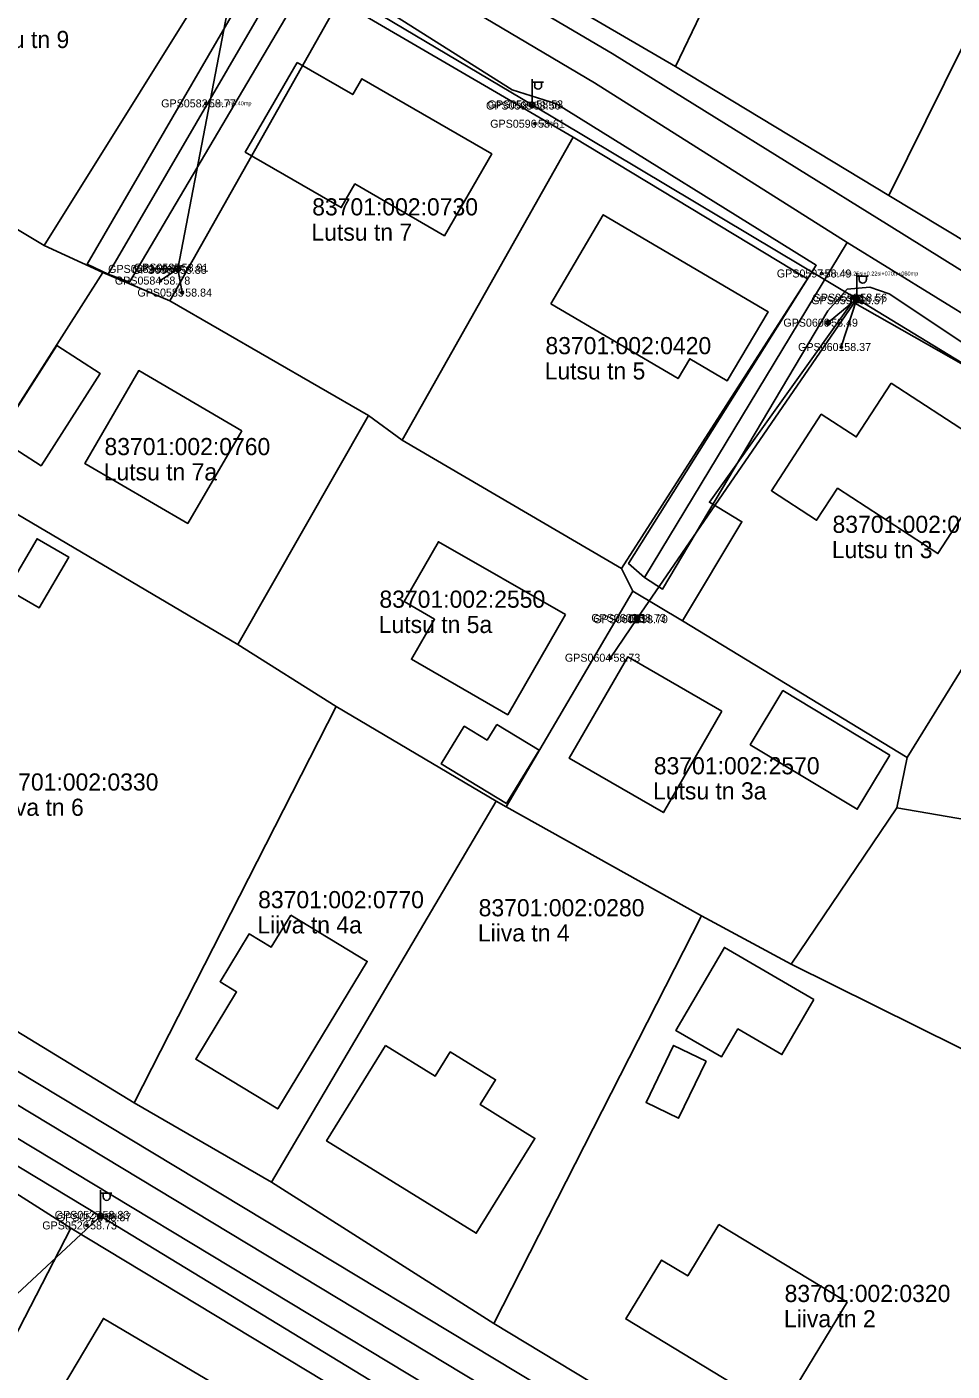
# Model space of a CAD drawing. Extents: x 580119 to 583377, y 6518915 to 6520820.
# Drawn here: x 582028.7 to 582109.6, y 6520100.4 to 6520218 of the extents above; entities that cross this region are included whole.
import ezdxf

# ---------------------------------------------------------------- set-up
doc = ezdxf.new("R2010")
doc.units = 0
for name, color, linetype in [('ELRAJATISMP', 7, 'Continuous'), ('Hoone Elu- või ühiskondlik hoone', 7, 'Continuous'), ('Hoone Kõrval- või tootmishoone', 7, 'Continuous'), ('L_AADRESS', 7, 'Continuous'), ('MAAMUDEL', 7, 'Continuous'), ('MOOTKORG-EH2000', 7, 'Continuous'), ('MOOTMPUNKT', 7, 'Continuous'), ('MOOTNR', 7, 'Continuous'), ('MPOHULIIN', 7, 'Continuous'), ('PIIR', 7, 'Continuous'), ('POST', 7, 'Continuous'), ('Rippe kõrgus', 7, 'Continuous'), ('SIRAJATIS', 7, 'Continuous'), ('Tee Liiklusala', 7, 'Continuous'), ('Tee Tänav Kruuskate', 7, 'Continuous'), ('Tee Tänav Püsikate', 7, 'Continuous'), ('TUNNUS', 7, 'Continuous')]:
    doc.layers.add(name, color=color, linetype=linetype)

msp = doc.modelspace()

# ---------------------------------------------------------------- linework, layer by layer
at = {"layer": 'ELRAJATISMP'}
for p, q in [((582081.93, 6520166.55), (582081.93, 6520165.95)), ((582082.2, 6520166.55), (582082.2, 6520165.95))]:
    msp.add_line(p, q, dxfattribs=at)
msp.add_lwpolyline([(582081.47, 6520166.55), (582082.66, 6520166.55), (582082.66, 6520165.95), (582081.47, 6520165.95)], close=True, dxfattribs=at)
at = {"layer": 'Hoone Elu- või ühiskondlik hoone'}
for points in [[(582052.34, 6520214.89), (582057.19, 6520212.08), (582058, 6520213.47), (582069.36, 6520206.89), (582065.22, 6520199.73), (582057.39, 6520204.27), (582056.19, 6520202.19), (582047.8, 6520207.05)], [(582074.52, 6520193.78), (582079.11, 6520201.57), (582093.52, 6520193.08), (582089.96, 6520187.04), (582086.68, 6520188.97), (582085.65, 6520187.23)], [(582047.49, 6520182.68), (582042.77, 6520174.57), (582033.76, 6520179.81), (582038.48, 6520187.93)], [(582104.3, 6520186.83), (582113.98, 6520180.53), (582108.38, 6520171.93), (582099.6, 6520177.65), (582097.77, 6520174.84), (582093.81, 6520177.43), (582098.18, 6520184.12), (582101.23, 6520182.13)], [(582075.8, 6520166.59), (582070.76, 6520157.83), (582062.33, 6520162.68), (582064.35, 6520166.19), (582061.68, 6520167.73), (582064.69, 6520172.97)], [(582089.49, 6520158.14), (582084.37, 6520149.28), (582076.14, 6520154.03), (582081.27, 6520162.9)], [(582051.78, 6520140.31), (582058.46, 6520136.25), (582050.63, 6520123.35), (582043.47, 6520127.7), (582047.04, 6520133.59), (582045.59, 6520134.47), (582048.13, 6520138.66), (582050.06, 6520137.49)], [(582060.05, 6520128.9), (582064.4, 6520126.21), (582065.72, 6520128.34), (582069.69, 6520125.9), (582068.35, 6520123.73), (582073.13, 6520120.77), (582068, 6520112.47), (582054.91, 6520120.55)], [(582089.22, 6520113.24), (582100.44, 6520106.44), (582094.59, 6520096.79), (582081.08, 6520104.98), (582084.21, 6520110.13), (582086.5, 6520108.74)], [(582044.92, 6520099.4), (582038.96, 6520089.29), (582034.07, 6520092.18), (582035.44, 6520094.5), (582030.78, 6520097.25), (582035.38, 6520105.03)]]:
    msp.add_lwpolyline(points, close=True, dxfattribs=at)
at = {"layer": 'Hoone Kõrval- või tootmishoone'}
for points in [[(582026.13, 6520182.05), (582031.31, 6520190.12), (582035.11, 6520187.68), (582029.93, 6520179.61)], [(582027.01, 6520168.8), (582029.59, 6520173.23), (582032.36, 6520171.62), (582029.78, 6520167.19)], [(582104.18, 6520154.31), (582101.33, 6520149.57), (582091.97, 6520155.21), (582094.82, 6520159.94)], [(582069.79, 6520156.98), (582073.49, 6520154.73), (582070.64, 6520150.06), (582064.94, 6520153.53), (582066.95, 6520156.82), (582068.94, 6520155.61)], [(582097.54, 6520132.92), (582094.74, 6520128.11), (582090.88, 6520130.35), (582089.45, 6520127.9), (582085.47, 6520130.21), (582089.7, 6520137.48)], [(582088.11, 6520127.53), (582085.7, 6520122.53), (582082.86, 6520123.9), (582085.26, 6520128.9)]]:
    msp.add_lwpolyline(points, close=True, dxfattribs=at)
at = {"layer": 'MOOTMPUNKT'}
for centre in [(582044.36, 6520211.31), (582072.77, 6520211.12), (582072.99, 6520211.22), (582073.14, 6520209.53), (582041.97, 6520196.94), (582039.72, 6520196.83), (582040.38, 6520195.81), (582041.82, 6520196.75), (582098.21, 6520196.43), (582042.28, 6520194.76), (582101.22, 6520194.09), (582101.33, 6520194.31), (582098.78, 6520192.13), (582099.93, 6520190), (582081.98, 6520166.3), (582082.15, 6520166.19), (582079.74, 6520162.82), (582035.05, 6520114.08), (582035.22, 6520113.88), (582033.96, 6520113.16)]:
    msp.add_circle(centre, 0.1, dxfattribs=at)
at = {"layer": 'MPOHULIIN'}
for p, q in [((582041.9, 6520196.84), (582039.72, 6520196.83)), ((582082.06, 6520166.25), (582101.28, 6520194.2)), ((582101.28, 6520194.2), (582099.93, 6520190))]:
    msp.add_line(p, q, dxfattribs=at)
for points in [[(582050.23, 6520344.28), (582083.18, 6520324.14), (582123.42, 6520299.31), (582167.33, 6520272.28), (582157.06, 6520224.19), (582147.76, 6520176.08), (582125.26, 6520179.6), (582101.28, 6520194.2)], [(582101.28, 6520194.2), (582072.88, 6520211.17), (582047.56, 6520226.26), (582064.89, 6520252.12), (582067.51, 6520255.55)], [(582074.17, 6520090.2), (582035.13, 6520113.98), (581994.07, 6520138.74), (581958.9, 6520159.67), (581929.45, 6520177.38), (581899.05, 6520195.29), (581871.11, 6520211.35), (581850.55, 6520223.51), (581830.36, 6520235.9)], [(582047.56, 6520226.26), (582041.9, 6520196.84), (582040.38, 6520195.81)], [(582035.13, 6520113.98), (582016.68, 6520096.8), (582017.06, 6520099.34)]]:
    msp.add_lwpolyline(points, dxfattribs=at)
at = {"layer": 'PIIR'}
for points in [[(582058.52, 6520230.22), (582073.96, 6520257.21), (582098.86, 6520242.4), (582097.81, 6520240.35), (582085.43, 6520214.53)], [(582085.43, 6520214.53), (582097.81, 6520240.35), (582116.98, 6520229.44), (582115.43, 6520226.17), (582104.08, 6520203.24)], [(582026.75, 6520237.66), (582046.99, 6520225.8), (582030.2, 6520198.89), (582010.72, 6520210.54)], [(582104.08, 6520203.24), (582115.43, 6520226.17), (582150.31, 6520206.07), (582144.5, 6520178.9)], [(582056, 6520220.29), (582076.48, 6520208.35), (582061.53, 6520181.85), (582058.56, 6520184.01), (582041.21, 6520194.04)], [(582010.72, 6520210.54), (582030.2, 6520198.89), (582035.33, 6520196.52), (582023.47, 6520177.94), (581999.63, 6520191.97)], [(582076.48, 6520208.35), (582096.96, 6520195.96), (582080.69, 6520170.63), (582061.53, 6520181.85)], [(582035.33, 6520196.52), (582041.21, 6520194.04), (582058.56, 6520184.01), (582047.13, 6520163.97), (582023.47, 6520177.94)], [(582100.91, 6520193.95), (582122.69, 6520181.59), (582105.68, 6520154.1), (582086.03, 6520166.05), (582091.24, 6520174.72), (582088.4, 6520176.42)], [(582047.13, 6520163.97), (582058.56, 6520184.01), (582061.53, 6520181.85), (582080.69, 6520170.63), (582081.69, 6520168.64), (582070.63, 6520149.78), (582069.75, 6520150.27), (582055.76, 6520158.54)], [(582122.69, 6520181.59), (582141.59, 6520169.6), (582136.81, 6520144.18), (582104.8, 6520149.68), (582105.68, 6520154.1)], [(582023.47, 6520177.94), (582047.13, 6520163.97), (582055.76, 6520158.54), (582038.07, 6520123.88), (582006.04, 6520143.43)], [(582070.63, 6520149.78), (582081.69, 6520168.64), (582086.03, 6520166.05), (582105.68, 6520154.1), (582104.8, 6520149.68), (582095.55, 6520136.02), (582087.7, 6520140.23)], [(582038.07, 6520123.88), (582055.76, 6520158.54), (582069.75, 6520150.27), (582050.1, 6520116.94)], [(582069.75, 6520150.27), (582070.63, 6520149.78), (582087.7, 6520140.23), (582069.55, 6520104.59), (582050.1, 6520116.94)], [(582104.8, 6520149.68), (582136.81, 6520144.18), (582132.28, 6520117.79), (582095.55, 6520136.02)], [(582087.7, 6520140.23), (582095.55, 6520136.02), (582132.28, 6520117.79), (582123.3, 6520072.1), (582069.55, 6520104.59)], [(581982.47, 6520096.79), (582001.15, 6520132.88), (582032.54, 6520112.93), (582014.86, 6520078.65), (581991.36, 6520091.45)], [(582014.86, 6520078.65), (582032.54, 6520112.93), (582064.17, 6520093.83), (582047.03, 6520060.45), (582046.31, 6520060.89), (582020.31, 6520075.42)]]:
    msp.add_lwpolyline(points, close=True, dxfattribs=at)
for points in [[(582058.52, 6520230.22), (582085.43, 6520214.53), (582104.08, 6520203.24), (582144.5, 6520178.9), (582141.59, 6520169.6), (582122.69, 6520181.59), (582100.91, 6520193.95), (582088.4, 6520176.42), (582091.24, 6520174.72), (582086.03, 6520166.05), (582081.69, 6520168.64), (582080.69, 6520170.63), (582096.96, 6520195.96), (582076.48, 6520208.35), (582056, 6520220.29), (582041.21, 6520194.04), (582035.33, 6520196.52), (582030.2, 6520198.89), (582046.99, 6520225.8)], [(581942.75, 6520182.07), (581974.77, 6520162.07), (582006.04, 6520143.43), (582038.07, 6520123.88), (582050.1, 6520116.94), (582069.55, 6520104.59), (582123.3, 6520072.1), (582120.68, 6520059.28), (582096.36, 6520074.44), (582064.17, 6520093.83), (582032.54, 6520112.93), (582001.15, 6520132.88), (581968.64, 6520151.74), (581937.09, 6520170.6)]]:
    msp.add_lwpolyline(points, dxfattribs=at)
at = {"layer": 'POST'}
for p, q in [((582072.88, 6520211.42), (582072.88, 6520213.42)), ((582072.88, 6520213.17), (582073.88, 6520213.17)), ((582073.11, 6520212.85), (582073.11, 6520213.17)), ((582073.72, 6520212.85), (582073.72, 6520213.17)), ((582072.88, 6520211.17), (582072.88, 6520211.17)), ((582101.28, 6520194.45), (582101.28, 6520196.45)), ((582101.28, 6520196.2), (582102.28, 6520196.2)), ((582101.5, 6520195.88), (582101.5, 6520196.2)), ((582102.12, 6520195.88), (582102.12, 6520196.2)), ((582101.28, 6520194.2), (582101.28, 6520194.2)), ((582035.13, 6520114.23), (582035.13, 6520116.23)), ((582035.13, 6520115.98), (582036.13, 6520115.98)), ((582035.36, 6520115.66), (582035.36, 6520115.98)), ((582035.97, 6520115.66), (582035.97, 6520115.98)), ((582035.13, 6520113.98), (582035.13, 6520113.98))]:
    msp.add_line(p, q, dxfattribs=at)
for points in [[(582041.9, 6520196.84), (582042.28, 6520194.76)], [(582098.78, 6520192.13), (582101.28, 6520194.2)], [(582079.74, 6520162.82), (582082.06, 6520166.25)]]:
    msp.add_lwpolyline(points, dxfattribs=at)
for centre, radius in [((582072.88, 6520211.17), 0.25), ((582041.9, 6520196.84), 0.25), ((582042.28, 6520194.76), 0.125), ((582042.28, 6520194.76), 0.105), ((582042.28, 6520194.76), 0.0851), ((582042.28, 6520194.76), 0.0651), ((582042.28, 6520194.76), 0.0451), ((582042.28, 6520194.76), 0.0251), ((582042.28, 6520194.76), 0.00511), ((582101.28, 6520194.2), 0.25), ((582098.78, 6520192.13), 0.2), ((582082.06, 6520166.25), 0.25), ((582079.74, 6520162.82), 0.125), ((582079.74, 6520162.82), 0.105), ((582079.74, 6520162.82), 0.0851), ((582079.74, 6520162.82), 0.0651), ((582079.74, 6520162.82), 0.0451), ((582079.74, 6520162.82), 0.0251), ((582079.74, 6520162.82), 0.00511), ((582035.13, 6520113.98), 0.25)]:
    msp.add_circle(centre, radius, dxfattribs=at)
for centre in [(582073.41, 6520212.85), (582101.81, 6520195.88), (582035.67, 6520115.66)]:
    msp.add_arc(centre, 0.306, 180, 0, dxfattribs=at)
at = {"layer": 'SIRAJATIS'}
msp.add_lwpolyline([(582100.78, 6520194.5), (582101.78, 6520194.5), (582101.78, 6520193.9), (582100.78, 6520193.9)], close=True, dxfattribs=at)
for centre, radius in [((582101.08, 6520194.2), 0.0304), ((582101.08, 6520194.2), 0.029), ((582101.08, 6520194.2), 0.0277), ((582101.08, 6520194.2), 0.0263), ((582101.08, 6520194.2), 0.0249), ((582101.08, 6520194.2), 0.0236), ((582101.08, 6520194.2), 0.0222), ((582101.08, 6520194.2), 0.0209), ((582101.08, 6520194.2), 0.0195), ((582101.08, 6520194.2), 0.0181), ((582101.08, 6520194.2), 0.0168), ((582101.08, 6520194.2), 0.0154), ((582101.08, 6520194.2), 0.014), ((582101.08, 6520194.2), 0.0127), ((582101.08, 6520194.2), 0.0113), ((582101.08, 6520194.2), 0.00996), ((582101.08, 6520194.2), 0.0086), ((582101.08, 6520194.2), 0.00724), ((582101.08, 6520194.2), 0.00587), ((582101.08, 6520194.2), 0.00451), ((582101.08, 6520194.2), 0.00315), ((582101.08, 6520194.2), 0.00179), ((582101.08, 6520194.2), 0.000426), ((582101.48, 6520194.2), 0.0304), ((582101.48, 6520194.2), 0.029), ((582101.48, 6520194.2), 0.0277), ((582101.48, 6520194.2), 0.0263), ((582101.48, 6520194.2), 0.0249), ((582101.48, 6520194.2), 0.0236), ((582101.48, 6520194.2), 0.0222), ((582101.48, 6520194.2), 0.0209), ((582101.48, 6520194.2), 0.0195), ((582101.48, 6520194.2), 0.0181), ((582101.48, 6520194.2), 0.0168), ((582101.48, 6520194.2), 0.0154), ((582101.48, 6520194.2), 0.014), ((582101.48, 6520194.2), 0.0127), ((582101.48, 6520194.2), 0.0113), ((582101.48, 6520194.2), 0.00996), ((582101.48, 6520194.2), 0.0086), ((582101.48, 6520194.2), 0.00724), ((582101.48, 6520194.2), 0.00587), ((582101.48, 6520194.2), 0.00451), ((582101.48, 6520194.2), 0.00315), ((582101.48, 6520194.2), 0.00179), ((582101.48, 6520194.2), 0.000426)]:
    msp.add_circle(centre, radius, dxfattribs=at)
at = {"layer": 'Tee Liiklusala'}
for points in [[(582058.8, 6520228.08), (582079.9, 6520215.68), (582104.12, 6520200.62), (582143.46, 6520176.14), (582146.42, 6520174.77), (582148.67, 6520175.11), (582150.61, 6520176.42), (582160.83, 6520229.13)], [(582052, 6520219.95), (582037.68, 6520195.66), (582035.8, 6520196.38), (582033.96, 6520197.24), (582049.88, 6520224.64)], [(582130.29, 6520079.43), (582138.27, 6520117.89), (582141.26, 6520131.98), (582147.37, 6520160.79), (582145.45, 6520165.52), (582144.5, 6520167.39), (582142.4, 6520169.64), (582132.42, 6520176.08), (582124.85, 6520180.87), (582104.13, 6520194.65), (582102.42, 6520195.24), (582100.43, 6520195.05), (582098.76, 6520193.16), (582084.3, 6520168.83), (582082.71, 6520169.84), (582081.32, 6520171.06), (582097.74, 6520197.15), (582075.02, 6520211.28), (582071.14, 6520212.49), (582056.49, 6520221.77)], [(581909.94, 6520197.81), (581951.81, 6520172.47), (581995.76, 6520145.99), (582073.57, 6520099.11)], [(582070.63, 6520094.99), (581993.18, 6520141.71), (581949.23, 6520168.19), (581913.19, 6520190.06)]]:
    msp.add_lwpolyline(points, dxfattribs=at)
at = {"layer": 'Tee Tänav Kruuskate'}
for points in [[(582035.8, 6520196.38), (582053.97, 6520227.58)], [(582100.43, 6520199.13), (582082.71, 6520169.84)]]:
    msp.add_lwpolyline(points, dxfattribs=at)
at = {"layer": 'Tee Tänav Püsikate'}
for points in [[(582053.97, 6520227.58), (582078.35, 6520213.11), (582100.43, 6520199.13)], [(582100.43, 6520199.13), (582139.23, 6520175.24), (582144.09, 6520172.24), (582152.59, 6520168.14)], [(581904.38, 6520197.95), (581914.45, 6520192.22), (581950.52, 6520170.33), (581994.47, 6520143.85), (582121.99, 6520066.88), (582130.06, 6520062.7)]]:
    msp.add_lwpolyline(points, dxfattribs=at)

# ---------------------------------------------------------------- texts
at = {"layer": 'L_AADRESS'}
for s, p in [('Lutsu tn 9', (582023.59, 6520216.15)), ('Lutsu tn 7', (582053.58, 6520199.3)), ('Lutsu tn 5', (582073.98, 6520187.16)), ('Lutsu tn 7a', (582035.41, 6520178.33)), ('Lutsu tn 3', (582099.1, 6520171.53)), ('Lutsu tn 5a', (582059.47, 6520164.98)), ('Lutsu tn 3a', (582083.46, 6520150.42)), ('Liiva tn 6', (582025.64, 6520148.99)), ('Liiva tn 4a', (582048.85, 6520138.7)), ('Liiva tn 4', (582068.14, 6520138)), ('Liiva tn 2', (582094.91, 6520104.25))]:
    msp.add_text(s, height=1.5, dxfattribs=at).set_placement(p)
at = {"layer": 'MAAMUDEL'}
for s, p in [(' mp_ohl', (582073.14, 6520209.36)), (' kaabel', (582035.05, 6520113.91)), (' kaabel', (582035.22, 6520113.71))]:
    msp.add_text(s, height=0.35, dxfattribs=at).set_placement(p)
at = {"layer": 'MOOTKORG-EH2000'}
for s, p in [(' 58.77', (582044.36, 6520210.96)), (' 58.50', (582072.77, 6520210.77)), (' 58.53', (582072.99, 6520210.87)), (' 58.61', (582073.14, 6520209.18)), (' 58.77', (582039.72, 6520196.48)), (' 58.88', (582041.82, 6520196.4)), (' 58.91', (582041.97, 6520196.59)), (' 58.78', (582040.38, 6520195.46)), (' 58.49', (582098.21, 6520196.08)), (' 58.84', (582042.28, 6520194.41)), (' 58.56', (582101.33, 6520193.96)), (' 58.57', (582101.22, 6520193.74)), (' 58.49', (582098.78, 6520191.78)), (' 58.37', (582099.93, 6520189.65)), (' 58.73', (582081.98, 6520165.95)), (' 58.70', (582082.15, 6520165.84)), (' 58.73', (582079.74, 6520162.47)), (' 58.73', (582033.96, 6520112.81)), (' 58.83', (582035.05, 6520113.73)), (' 58.87', (582035.22, 6520113.53))]:
    msp.add_text(s, height=0.7, dxfattribs=at).set_placement(p)
at = {"layer": 'MOOTNR'}
for s, p in [('GPS0582 ', (582040.44, 6520210.96)), ('GPS0595 ', (582068.85, 6520210.77)), ('GPS0594 ', (582069, 6520210.87)), ('GPS0596 ', (582069.22, 6520209.18)), ('GPS0583 ', (582035.8, 6520196.48)), ('GPS0586 ', (582037.9, 6520196.4)), ('GPS0587 ', (582038.05, 6520196.59)), ('GPS0584 ', (582036.39, 6520195.46)), ('GPS0597 ', (582094.29, 6520196.08)), ('GPS0585 ', (582038.36, 6520194.41)), ('GPS0598 ', (582097.41, 6520193.96)), ('GPS0599 ', (582097.3, 6520193.74)), ('GPS0600 ', (582094.86, 6520191.78)), ('GPS0601 ', (582096.15, 6520189.65)), ('GPS0603 ', (582078.06, 6520165.95)), ('GPS0602 ', (582078.23, 6520165.84)), ('GPS0604 ', (582075.75, 6520162.47)), ('GPS0526 ', (582030.04, 6520112.81)), ('GPS0527 ', (582031.13, 6520113.73)), ('GPS0528 ', (582031.3, 6520113.53))]:
    msp.add_text(s, height=0.7, dxfattribs=at).set_placement(p)
at = {"layer": 'Rippe kõrgus'}
for s, p in [(' el_mp_ohl6.40mp', (582044.36, 6520211.14)), (' el_mp_ohl6.25si+0.22si+070tv+080mp', (582098.21, 6520196.25))]:
    msp.add_text(s, height=0.35, dxfattribs=at).set_placement(p)
at = {"layer": 'TUNNUS'}
for s, p in [('83701:002:0730', (582053.65, 6520201.51)), ('83701:002:0420', (582074.05, 6520189.37)), ('83701:002:0760', (582035.48, 6520180.54)), ('83701:002:0027', (582099.16, 6520173.74)), ('83701:002:2550', (582059.53, 6520167.19)), ('83701:002:2570', (582083.53, 6520152.62)), ('83701:002:0330', (582025.7, 6520151.2)), ('83701:002:0770', (582048.92, 6520140.91)), ('83701:002:0280', (582068.21, 6520140.2)), ('83701:002:0320', (582094.97, 6520106.46))]:
    msp.add_text(s, height=1.5, dxfattribs=at).set_placement(p)

doc.saveas('drawing.dxf')
